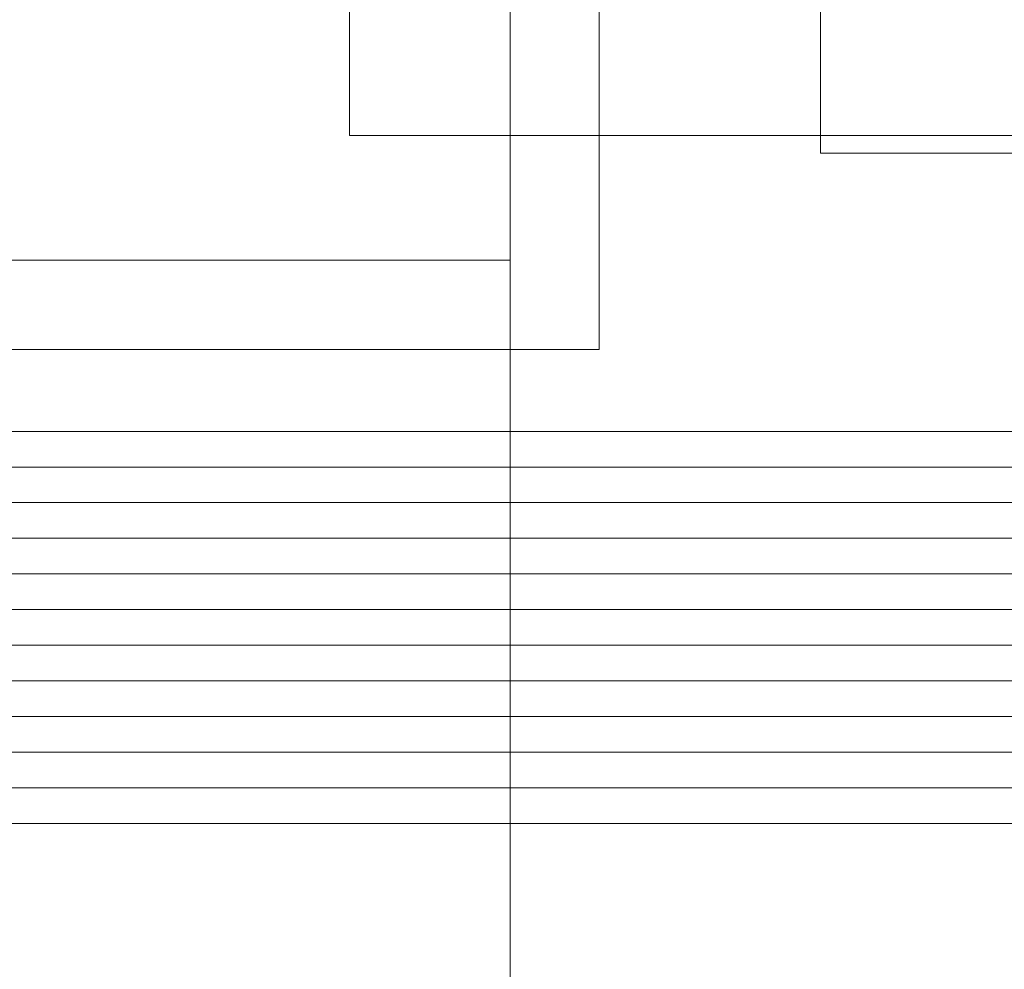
# Model space of a CAD drawing. Header units: millimetres. Extents: x -2233 to 61924, y -68080 to 6847.
# Tile 523 of 656: x 25813 to 26089, y -19679 to -19413. Entities that reach past the tile are written whole.
import ezdxf

# ---------------------------------------------------------------- set-up
doc = ezdxf.new("R2010")
doc.units = ezdxf.units.MM
doc.layers.add('COTAS_O', color=1, linetype='Continuous', lineweight=0)
doc.layers.add('superior_briquetadora', color=7, linetype='Continuous', lineweight=0)
doc.dimstyles.new('R19_100', dxfattribs={"dimtxt": 250, "dimasz": 150, "dimexe": 150, "dimexo": 80, "dimgap": 100, "dimtad": 1, "dimtih": 1, "dimtoh": 1, "dimdsep": 46, "dimcen": 0.09, "dimadec": 0, "dimazin": 0, "dimtfac": 1, "dimtdec": 4, "dimtofl": 0, "dimtmove": 0, "dimatfit": 3, "dimfxl": 1, "dimtolj": 1, "dimtzin": 0, "dimarcsym": 0})

# ---------------------------------------------------------------- blocks, each defined once
blk = doc.blocks.new('DIM_R27_42')
at = {"layer": 'COTAS_O'}
for p, q in [((23750.07, -19480), (23750.07, -20380)), ((25950.07, -19480), (25950.07, -20380)), ((23750.07, -20380), (23900.07, -20335)), ((25950.07, -20380), (25800.07, -20335)), ((23750.07, -20380), (25950.07, -20380)), ((23750.07, -20380), (23900.07, -20425)), ((25950.07, -20380), (25800.07, -20425))]:
    blk.add_line(p, q, dxfattribs=at)
blk.add_text('2200 O', height=250, dxfattribs=at).set_placement((24850.07, -20280))

msp = doc.modelspace()

# ---------------------------------------------------------------- linework, layer by layer
at = {"layer": 'superior_briquetadora'}
for p, q in [((25950.067, -19480), (25950.067, -18460)), ((25950.067, -19480), (25950.067, -18500)), ((25905.067, -18655), (25905.067, -19445)), ((25975.067, -19505), (25975.067, -19305)), ((25950.067, -19480), (25950.067, -19330)), ((25905.067, -19445), (25905.067, -19405)), ((26037.067, -19405), (26037.067, -19450)), ((26525.067, -19445), (25905.067, -19445)), ((26535.067, -19445), (25905.067, -19445)), ((26037.067, -19450), (26038.14, -19450)), ((26038.14, -19450), (26041.346, -19450)), ((26041.346, -19450), (26046.647, -19450)), ((26046.647, -19450), (26053.981, -19450)), ((26053.981, -19450), (26063.263, -19450)), ((26063.263, -19450), (26074.382, -19450)), ((26074.382, -19450), (26087.21, -19450)), ((26087.21, -19450), (26101.596, -19450)), ((23750.067, -19480), (25950.067, -19480)), ((25800.067, -19480), (25950.067, -19480)), ((25775.067, -19505), (25975.067, -19505)), ((24471.62, -19528), (26228.731, -19528)), ((24472.193, -19528), (26229.304, -19528)), ((26235.991, -19528), (24489.68, -19528)), ((26237.044, -19528), (24490.733, -19528)), ((24471.62, -19538), (26228.731, -19538)), ((24472.193, -19538), (26229.304, -19538)), ((26235.991, -19538), (24489.68, -19538)), ((26237.044, -19538), (24490.733, -19538)), ((24471.62, -19548), (26228.731, -19548)), ((24472.193, -19548), (26229.304, -19548)), ((26235.991, -19548), (24489.68, -19548)), ((26237.044, -19548), (24490.733, -19548)), ((24471.62, -19558), (26228.731, -19558)), ((24472.193, -19558), (26229.304, -19558)), ((26235.991, -19558), (24489.68, -19558)), ((26237.044, -19558), (24490.733, -19558)), ((24471.62, -19568), (26228.731, -19568)), ((24472.193, -19568), (26229.304, -19568)), ((26235.991, -19568), (24489.68, -19568)), ((26237.044, -19568), (24490.733, -19568)), ((24471.62, -19578), (26228.731, -19578)), ((24472.193, -19578), (26229.304, -19578)), ((26235.991, -19578), (24489.68, -19578)), ((26237.044, -19578), (24490.733, -19578)), ((24471.62, -19588), (26228.731, -19588)), ((24472.193, -19588), (26229.304, -19588)), ((26235.991, -19588), (24489.68, -19588)), ((26237.044, -19588), (24490.733, -19588)), ((24471.62, -19598), (26228.731, -19598)), ((24472.193, -19598), (26229.304, -19598)), ((26235.991, -19598), (24489.68, -19598)), ((26237.044, -19598), (24490.733, -19598)), ((24471.62, -19608), (26228.731, -19608)), ((24472.193, -19608), (26229.304, -19608)), ((26235.991, -19608), (24489.68, -19608)), ((26237.044, -19608), (24490.733, -19608)), ((24471.62, -19618), (26228.731, -19618)), ((24472.193, -19618), (26229.304, -19618)), ((26235.991, -19618), (24489.68, -19618)), ((26237.044, -19618), (24490.733, -19618)), ((24471.62, -19628), (26228.731, -19628)), ((24472.193, -19628), (26229.304, -19628)), ((26235.991, -19628), (24489.68, -19628)), ((26237.044, -19628), (24490.733, -19628)), ((24471.62, -19638), (26228.731, -19638)), ((24472.193, -19638), (26229.304, -19638)), ((26235.991, -19638), (24489.68, -19638)), ((26237.044, -19638), (24490.733, -19638))]:
    msp.add_line(p, q, dxfattribs=at)

# ---------------------------------------------------------------- dimensions: what is measured, and where the dimension line sits
at = {"layer": 'COTAS_O'}
dim = msp.add_aligned_dim(p1=(23750.067, -19480), p2=(25950.067, -19480), distance=-900, text='<> O', dimstyle='R19_100', dxfattribs=at)
dim.commit()
dim.dimension.update_dxf_attribs({"geometry": 'DIM_R27_42', "text_midpoint": (24850.067, -20380)})

doc.saveas('drawing.dxf')
